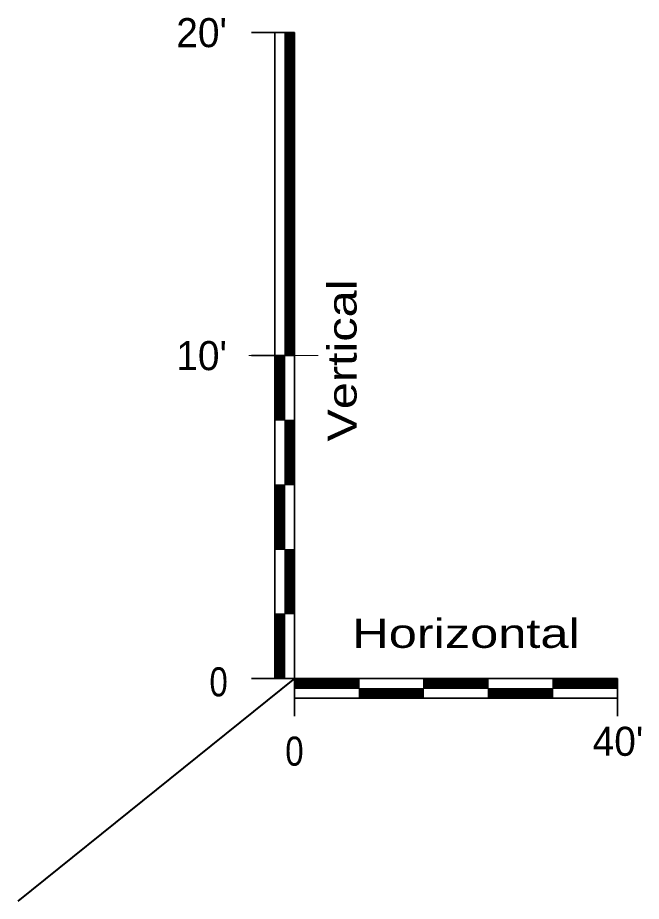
# Model space of a CAD drawing. Extents: x -76 to 974, y -1080 to -735.
# Drawn here: x 78.8 to 98.11, y -1079.92 to -1052.56 of the extents above; entities that cross this region are included whole.
import ezdxf
from ezdxf.enums import TextEntityAlignment as Align

# ---------------------------------------------------------------- set-up
doc = ezdxf.new("R2010")
doc.units = 0
doc.header["$LTSCALE"] = 0.36
for name, color, linetype, lineweight in [('27', 7, 'Continuous', 40), ('63', 7, 'Continuous', 35), ('7', 7, 'Continuous', 13)]:
    doc.layers.add(name, color=color, linetype=linetype, lineweight=lineweight)

msp = doc.modelspace()

# ---------------------------------------------------------------- linework, layer by layer
at = {"layer": '27'}
msp.add_line((87.3717, -1073.0241), (78.8017, -1079.9209), dxfattribs=at)
at = {"layer": '63'}
for p, q in [((86.045, -1053.0241), (87.3717, -1053.0241)), ((86.7632, -1073.0241), (86.7632, -1053.0241)), ((87.3717, -1074.1864), (87.3717, -1053.0241)), ((86.045, -1063.0241), (87.3717, -1063.0241)), ((86.045, -1073.0241), (97.3717, -1073.0241)), ((97.3717, -1073.0241), (97.3717, -1074.1864)), ((87.3717, -1073.6325), (97.3717, -1073.6325))]:
    msp.add_line(p, q, dxfattribs=at)
at = {"layer": '63', "lineweight": 13}
for p, q in [((87.0698, -1053.0241), (87.0698, -1073.0241)), ((87.095, -1063.0241), (87.095, -1053.0241)), ((87.1204, -1063.0241), (87.1204, -1053.0241)), ((87.1458, -1063.0241), (87.1458, -1053.0241)), ((87.1712, -1063.0241), (87.1712, -1053.0241)), ((87.1966, -1063.0241), (87.1966, -1053.0241)), ((87.222, -1063.0241), (87.222, -1053.0241)), ((87.2474, -1063.0241), (87.2474, -1053.0241)), ((87.2728, -1063.0241), (87.2728, -1053.0241)), ((87.2982, -1063.0241), (87.2982, -1053.0241)), ((87.3236, -1063.0241), (87.3236, -1053.0241)), ((87.349, -1063.0241), (87.349, -1053.0241)), ((86.7902, -1065.0241), (86.7902, -1063.0241)), ((86.8156, -1065.0241), (86.8156, -1063.0241)), ((86.841, -1065.0241), (86.841, -1063.0241)), ((86.8664, -1065.0241), (86.8664, -1063.0241)), ((86.8918, -1065.0241), (86.8918, -1063.0241)), ((86.9172, -1065.0241), (86.9172, -1063.0241)), ((86.9426, -1065.0241), (86.9426, -1063.0241)), ((86.968, -1065.0241), (86.968, -1063.0241)), ((86.9934, -1065.0241), (86.9934, -1063.0241)), ((87.0188, -1065.0241), (87.0188, -1063.0241)), ((87.0442, -1065.0241), (87.0442, -1063.0241)), ((87.3717, -1065.0241), (86.7632, -1065.0241)), ((87.0922, -1067.0241), (87.0922, -1065.0241)), ((87.1176, -1067.0241), (87.1176, -1065.0241)), ((87.143, -1067.0241), (87.143, -1065.0241)), ((87.1684, -1067.0241), (87.1684, -1065.0241)), ((87.1938, -1067.0241), (87.1938, -1065.0241)), ((87.2192, -1067.0241), (87.2192, -1065.0241)), ((87.2446, -1067.0241), (87.2446, -1065.0241)), ((87.27, -1067.0241), (87.27, -1065.0241)), ((87.2954, -1067.0241), (87.2954, -1065.0241)), ((87.3208, -1067.0241), (87.3208, -1065.0241)), ((87.3462, -1067.0241), (87.3462, -1065.0241)), ((87.3717, -1067.0241), (86.7632, -1067.0241)), ((86.7902, -1069.0241), (86.7902, -1067.0241)), ((86.8156, -1069.0241), (86.8156, -1067.0241)), ((86.841, -1069.0241), (86.841, -1067.0241)), ((86.8664, -1069.0241), (86.8664, -1067.0241)), ((86.8918, -1069.0241), (86.8918, -1067.0241)), ((86.9172, -1069.0241), (86.9172, -1067.0241)), ((86.9426, -1069.0241), (86.9426, -1067.0241)), ((86.968, -1069.0241), (86.968, -1067.0241)), ((86.9934, -1069.0241), (86.9934, -1067.0241)), ((87.0188, -1069.0241), (87.0188, -1067.0241)), ((87.0442, -1069.0241), (87.0442, -1067.0241)), ((87.3717, -1069.0241), (86.7632, -1069.0241)), ((87.0922, -1071.0241), (87.0922, -1069.0241)), ((87.1176, -1071.0241), (87.1176, -1069.0241)), ((87.143, -1071.0241), (87.143, -1069.0241)), ((87.1684, -1071.0241), (87.1684, -1069.0241)), ((87.1938, -1071.0241), (87.1938, -1069.0241)), ((87.2192, -1071.0241), (87.2192, -1069.0241)), ((87.2446, -1071.0241), (87.2446, -1069.0241)), ((87.27, -1071.0241), (87.27, -1069.0241)), ((87.2954, -1071.0241), (87.2954, -1069.0241)), ((87.3208, -1071.0241), (87.3208, -1069.0241)), ((87.3462, -1071.0241), (87.3462, -1069.0241)), ((87.3717, -1071.0241), (86.7632, -1071.0241)), ((86.7902, -1073.0241), (86.7902, -1071.0241)), ((86.8156, -1073.0241), (86.8156, -1071.0241)), ((86.841, -1073.0241), (86.841, -1071.0241)), ((86.8664, -1073.0241), (86.8664, -1071.0241)), ((86.8918, -1073.0241), (86.8918, -1071.0241)), ((86.9172, -1073.0241), (86.9172, -1071.0241)), ((86.9426, -1073.0241), (86.9426, -1071.0241)), ((86.968, -1073.0241), (86.968, -1071.0241)), ((86.9934, -1073.0241), (86.9934, -1071.0241)), ((87.0188, -1073.0241), (87.0188, -1071.0241)), ((87.0442, -1073.0241), (87.0442, -1071.0241)), ((87.3716, -1073.0511), (89.3716, -1073.0511)), ((89.3717, -1073.6325), (89.3717, -1073.0241)), ((91.3716, -1073.0511), (93.3716, -1073.0511)), ((91.3717, -1073.6325), (91.3717, -1073.0241)), ((93.3717, -1073.6325), (93.3717, -1073.0241)), ((95.3716, -1073.0511), (97.3716, -1073.0511)), ((95.3717, -1073.6325), (95.3717, -1073.0241)), ((87.3716, -1073.0765), (89.3716, -1073.0765)), ((87.3716, -1073.1019), (89.3716, -1073.1019)), ((87.3716, -1073.1273), (89.3716, -1073.1273)), ((87.3716, -1073.1527), (89.3716, -1073.1527)), ((87.3716, -1073.1781), (89.3716, -1073.1781)), ((87.3716, -1073.2035), (89.3716, -1073.2035)), ((87.3716, -1073.2289), (89.3716, -1073.2289)), ((87.3716, -1073.2543), (89.3716, -1073.2543)), ((87.3716, -1073.2797), (89.3716, -1073.2797)), ((87.3716, -1073.3051), (89.3716, -1073.3051)), ((97.3717, -1073.3307), (87.3717, -1073.3307)), ((91.3716, -1073.0765), (93.3716, -1073.0765)), ((91.3716, -1073.1019), (93.3716, -1073.1019)), ((91.3716, -1073.1273), (93.3716, -1073.1273)), ((91.3716, -1073.1527), (93.3716, -1073.1527)), ((91.3716, -1073.1781), (93.3716, -1073.1781)), ((91.3716, -1073.2035), (93.3716, -1073.2035)), ((91.3716, -1073.2289), (93.3716, -1073.2289)), ((91.3716, -1073.2543), (93.3716, -1073.2543)), ((91.3716, -1073.2797), (93.3716, -1073.2797)), ((91.3716, -1073.3051), (93.3716, -1073.3051)), ((95.3716, -1073.0765), (97.3716, -1073.0765)), ((95.3716, -1073.1019), (97.3716, -1073.1019)), ((95.3716, -1073.1273), (97.3716, -1073.1273)), ((95.3716, -1073.1527), (97.3716, -1073.1527)), ((95.3716, -1073.1781), (97.3716, -1073.1781)), ((95.3716, -1073.2035), (97.3716, -1073.2035)), ((95.3716, -1073.2289), (97.3716, -1073.2289)), ((95.3716, -1073.2543), (97.3716, -1073.2543)), ((95.3716, -1073.2797), (97.3716, -1073.2797)), ((95.3716, -1073.3051), (97.3716, -1073.3051)), ((89.3716, -1073.3531), (91.3716, -1073.3531)), ((89.3716, -1073.3785), (91.3716, -1073.3785)), ((89.3716, -1073.4039), (91.3716, -1073.4039)), ((89.3716, -1073.4293), (91.3716, -1073.4293)), ((89.3716, -1073.4547), (91.3716, -1073.4547)), ((89.3716, -1073.4801), (91.3716, -1073.4801)), ((89.3716, -1073.5055), (91.3716, -1073.5055)), ((89.3716, -1073.5309), (91.3716, -1073.5309)), ((89.3716, -1073.5563), (91.3716, -1073.5563)), ((89.3716, -1073.5817), (91.3716, -1073.5817)), ((89.3716, -1073.6071), (91.3716, -1073.6071)), ((93.3716, -1073.3531), (95.3716, -1073.3531)), ((93.3716, -1073.3785), (95.3716, -1073.3785)), ((93.3716, -1073.4039), (95.3716, -1073.4039)), ((93.3716, -1073.4293), (95.3716, -1073.4293)), ((93.3716, -1073.4547), (95.3716, -1073.4547)), ((93.3716, -1073.4801), (95.3716, -1073.4801)), ((93.3716, -1073.5055), (95.3716, -1073.5055)), ((93.3716, -1073.5309), (95.3716, -1073.5309)), ((93.3716, -1073.5563), (95.3716, -1073.5563)), ((93.3716, -1073.5817), (95.3716, -1073.5817)), ((93.3716, -1073.6071), (95.3716, -1073.6071))]:
    msp.add_line(p, q, dxfattribs=at)
at = {"layer": '7'}
msp.add_line((88.102, -1063.0241), (85.9546, -1063.0241), dxfattribs=at)

# ---------------------------------------------------------------- texts
at = {"layer": '63'}
for s, p in [("20'", (85.2812, -1053.4741)), ("10'", (85.2812, -1063.4741))]:
    msp.add_text(s, height=0.9, dxfattribs=at).set_placement(p, align=Align.RIGHT)
at = {"layer": '63', "width": 1.25}
msp.add_text('Vertical', height=0.9, rotation=90, dxfattribs=at).set_placement((89.2957, -1063.1774), align=Align.CENTER)
at = {"layer": '63'}
for s, width, p in [('Horizontal', 1.3, (92.6831, -1072.0739)), ('0', 0.85, (87.3715, -1075.7209))]:
    msp.add_text(s, height=0.9, dxfattribs=dict(at, width=width)).set_placement(p, align=Align.CENTER)
at = {"layer": '63', "width": 0.85}
msp.add_text('0', height=0.9, dxfattribs=at).set_placement((85.3081, -1073.5745), align=Align.RIGHT)
at = {"layer": '63'}
msp.add_text("40'", height=0.9, dxfattribs=at).set_placement((97.3885, -1075.4157), align=Align.CENTER)

doc.saveas('drawing.dxf')
